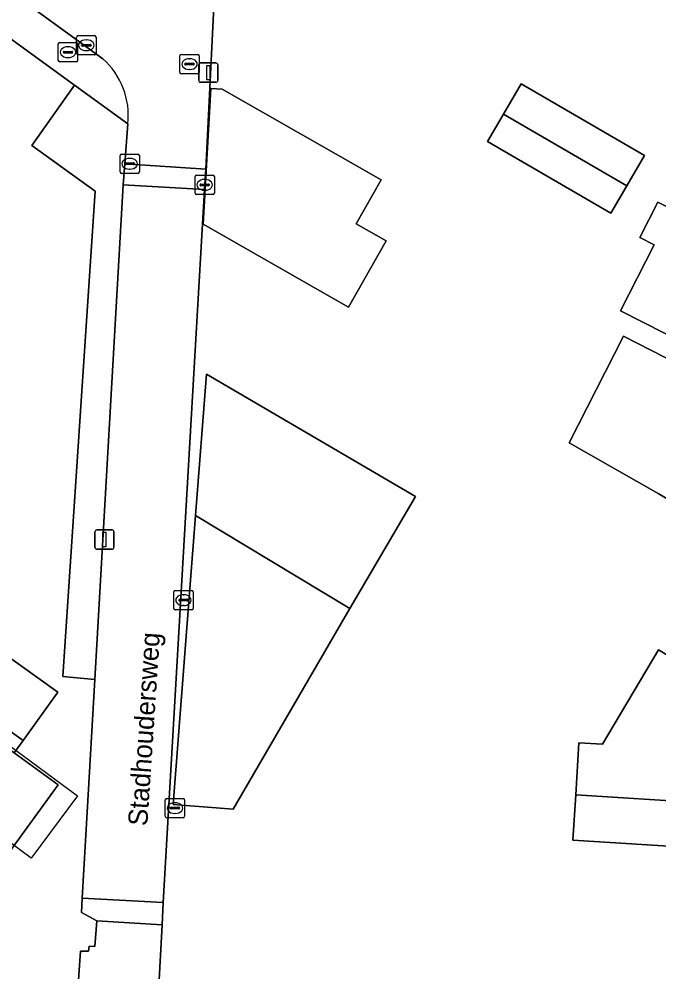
# Model space of a CAD drawing. Extents: x 160102 to 160934, y 382045 to 382923.
# Drawn here: x 160503.2 to 160536.3, y 382406.82 to 382456.15 of the extents above; entities that cross this region are included whole.
import ezdxf

# ---------------------------------------------------------------- set-up
doc = ezdxf.new("R2010")
doc.units = 0
for name, color, linetype in [('IMGEO_Brandkraan', 7, 'Continuous'), ('IMGEO_Erf', 7, 'Continuous'), ('IMGEO_Groenvoorziening', 7, 'Continuous'), ('IMGEO_Kolk', 7, 'Continuous'), ('IMGEO_Lichtmast', 7, 'Continuous'), ('IMGEO_Openbare_ruimte_label', 7, 'Continuous'), ('IMGEO_Pand', 7, 'Continuous'), ('IMGEO_Pand_vergunning_verleend', 7, 'Continuous'), ('IMGEO_Rijbaan_lokaal_open', 7, 'Continuous'), ('IMGEO_Rioolput', 7, 'Continuous'), ('IMGEO_Voetpad_open', 7, 'Continuous')]:
    doc.layers.add(name, color=color, linetype=linetype)

msp = doc.modelspace()

# ---------------------------------------------------------------- linework, layer by layer
at = {"layer": 'IMGEO_Brandkraan'}
for p, q in [((160505.232, 382454.013), (160505.232, 382454.865)), ((160505.307, 382454.939), (160506.159, 382454.939)), ((160505.534, 382454.482), (160505.932, 382454.482)), ((160505.72, 382454.719), (160505.745, 382454.719)), ((160506.233, 382454.865), (160506.233, 382454.013)), ((160505.491, 382454.433), (160505.491, 382454.445)), ((160505.929, 382454.396), (160505.531, 382454.396)), ((160505.743, 382454.159), (160505.718, 382454.159)), ((160505.975, 382454.445), (160505.975, 382454.433)), ((160506.159, 382453.939), (160505.307, 382453.939)), ((160510.765, 382414.878), (160510.765, 382415.73)), ((160510.84, 382415.804), (160511.692, 382415.804)), ((160511.253, 382415.584), (160511.278, 382415.584)), ((160511.766, 382415.73), (160511.766, 382414.878)), ((160511.024, 382415.298), (160511.024, 382415.31)), ((160511.462, 382415.261), (160511.064, 382415.261)), ((160511.067, 382415.347), (160511.465, 382415.347)), ((160511.276, 382415.024), (160511.251, 382415.024)), ((160511.508, 382415.31), (160511.508, 382415.298)), ((160511.692, 382414.804), (160510.84, 382414.804))]:
    msp.add_line(p, q, dxfattribs=at)
for points in [[(160505.232, 382454.013), (160505.232, 382454.865)], [(160505.307, 382454.939), (160506.159, 382454.939)], [(160506.233, 382454.865), (160506.233, 382454.013)], [(160506.159, 382453.939), (160505.307, 382453.939)], [(160510.765, 382414.878), (160510.765, 382415.73)], [(160510.84, 382415.804), (160511.692, 382415.804)], [(160511.766, 382415.73), (160511.766, 382414.878)], [(160511.692, 382414.804), (160510.84, 382414.804)]]:
    msp.add_lwpolyline(points, dxfattribs=at)
for centre, radius, start, end in [((160505.309, 382454.863), 0.0765, 91.552, 178.448), ((160505.309, 382454.863), 0.0765, 91.552, 178.448), ((160505.531, 382454.442), 0.0403, 85.8775, 175.7526), ((160505.936, 382454.444), 0.0386, 1.7309, 96.639), ((160506.157, 382454.863), 0.0765, 1.552, 88.448), ((160506.157, 382454.863), 0.0765, 1.552, 88.448), ((160505.309, 382454.015), 0.0765, 181.552, 268.448), ((160505.309, 382454.015), 0.0765, 181.552, 268.448), ((160505.528, 382454.432), 0.0366, 178.938, 274.7102), ((160505.932, 382454.439), 0.043, 264.8664, 352.4533), ((160506.157, 382454.015), 0.0765, 271.552, 358.448), ((160506.157, 382454.015), 0.0765, 271.552, 358.448), ((160510.842, 382415.728), 0.0765, 91.552, 178.448), ((160510.842, 382415.728), 0.0765, 91.552, 178.448), ((160511.69, 382415.728), 0.0765, 1.552, 88.448), ((160511.69, 382415.728), 0.0765, 1.552, 88.448), ((160511.064, 382415.307), 0.0403, 85.8775, 175.7526), ((160511.061, 382415.297), 0.0366, 178.938, 274.7102), ((160511.465, 382415.304), 0.043, 264.8664, 352.4533), ((160511.469, 382415.309), 0.0386, 1.7309, 96.639), ((160510.842, 382414.88), 0.0765, 181.552, 268.448), ((160510.842, 382414.88), 0.0765, 181.552, 268.448), ((160511.69, 382414.88), 0.0765, 271.552, 358.448), ((160511.69, 382414.88), 0.0765, 271.552, 358.448)]:
    msp.add_arc(centre, radius, start, end, dxfattribs=at)
for centre, major_axis, ratio, start_param, end_param in [((160505.719, 382454.439), (-0.387, 0.002), 0.722429, 4.712389, 7.853982), ((160505.744, 382454.439), (-0.39, 0.002), 0.717154, 1.570796, 4.712389), ((160511.252, 382415.304), (-0.387, 0.002), 0.722429, 4.712389, 7.853982), ((160511.277, 382415.304), (-0.39, 0.002), 0.717154, 1.570796, 4.712389)]:
    msp.add_ellipse(centre, major_axis=major_axis, ratio=ratio, start_param=start_param, end_param=end_param, dxfattribs=at)
at = {"layer": 'IMGEO_Erf'}
for points in [[(160515.877, 382500), (160513.04, 382457.812), (160513.127, 382457.749), (160512.897, 382457.431), (160513.29, 382457.164), (160512.858, 382448.391), (160512.789, 382447.326), (160510.66, 382410.418), (160510.596, 382409.264), (160507.91, 382360.033)], [(160456.38, 382451.994), (160438.681, 382427.642), (160433.026, 382419.832), (160431.723, 382420.775), (160430.325, 382418.844), (160481.724, 382381.525), (160497.679, 382369.934), (160503.86, 382377.86), (160504.298, 382377.83), (160506.387, 382407.891), (160506.796, 382407.89), (160506.827, 382408.163), (160507.129, 382408.141), (160507.218, 382409.474), (160506.425, 382409.903), (160506.467, 382410.646), (160506.723, 382415.1), (160507.118, 382421.968), (160505.467, 382422.114), (160507.133, 382447.247), (160503.859, 382449.614), (160506.076, 382452.733), (160472.64, 382477.062)], [(160540.055, 382438.138), (160534.319, 382441.052), (160536.053, 382444.464), (160535.32, 382444.837), (160536.252, 382446.67), (160540.453, 382444.536)], [(160539.207, 382429.855), (160536.261, 382431.591), (160531.656, 382434.208), (160534.464, 382439.736), (160537.338, 382438.276)], [(160499.352, 382425.503), (160505.207, 382421.312), (160503.411, 382418.803), (160502.954, 382418.164), (160505.233, 382416.514), (160502.714, 382413.035)], [(160538.173, 382413.251), (160531.848, 382413.645), (160531.994, 382415.99), (160532.162, 382418.687), (160533.389, 382418.611), (160536.278, 382423.502), (160538.719, 382422.011)]]:
    msp.add_lwpolyline(points, dxfattribs=at)
for points in [[(160521.935, 382447.832), (160520.637, 382445.556), (160522.194, 382444.668), (160520.242, 382441.244), (160512.729, 382445.529), (160513.121, 382452.559), (160513.703, 382452.527)], [(160528.255, 382451.238), (160529.168, 382452.804), (160535.55, 382449.085), (160534.637, 382447.519), (160533.81, 382446.098), (160527.427, 382449.817)], [(160523.713, 382431.429), (160520.318, 382425.636), (160514.281, 382415.253), (160511.168, 382415.495), (160512.333, 382430.45), (160512.903, 382437.765)]]:
    msp.add_lwpolyline(points, close=True, dxfattribs=at)
at = {"layer": 'IMGEO_Groenvoorziening'}
msp.add_lwpolyline([(160507.118, 382421.968), (160508.591, 382447.573), (160508.68, 382448.66), (160508.827, 382450.731), (160506.076, 382452.733), (160503.859, 382449.614), (160507.133, 382447.247), (160505.467, 382422.114)], close=True, dxfattribs=at)
at = {"layer": 'IMGEO_Kolk'}
for p, q in [((160506.181, 382454.373), (160506.181, 382455.225)), ((160506.256, 382455.299), (160507.108, 382455.299)), ((160506.669, 382455.079), (160506.694, 382455.079)), ((160507.182, 382455.225), (160507.182, 382454.373)), ((160506.44, 382454.793), (160506.44, 382454.805)), ((160506.878, 382454.756), (160506.48, 382454.756)), ((160506.483, 382454.842), (160506.881, 382454.842)), ((160506.692, 382454.519), (160506.667, 382454.519)), ((160506.924, 382454.805), (160506.924, 382454.793)), ((160507.108, 382454.299), (160506.256, 382454.299)), ((160508.425, 382448.238), (160508.425, 382449.09)), ((160508.5, 382449.164), (160509.352, 382449.164)), ((160509.426, 382449.09), (160509.426, 382448.238)), ((160508.684, 382448.658), (160508.684, 382448.67)), ((160509.122, 382448.621), (160508.724, 382448.621)), ((160508.727, 382448.707), (160509.125, 382448.707)), ((160508.913, 382448.944), (160508.938, 382448.944)), ((160509.168, 382448.67), (160509.168, 382448.658)), ((160509.352, 382448.164), (160508.5, 382448.164)), ((160508.936, 382448.384), (160508.911, 382448.384)), ((160512.379, 382448.069), (160513.231, 382448.069)), ((160512.304, 382447.143), (160512.304, 382447.995)), ((160512.563, 382447.563), (160512.563, 382447.575)), ((160512.606, 382447.612), (160513.004, 382447.612)), ((160512.792, 382447.849), (160512.817, 382447.849)), ((160513.047, 382447.575), (160513.047, 382447.563)), ((160513.305, 382447.995), (160513.305, 382447.143)), ((160513.231, 382447.069), (160512.379, 382447.069)), ((160513.001, 382447.526), (160512.603, 382447.526)), ((160512.815, 382447.289), (160512.79, 382447.289)), ((160511.206, 382425.645), (160511.206, 382426.497)), ((160511.281, 382426.571), (160512.133, 382426.571)), ((160511.694, 382426.351), (160511.719, 382426.351)), ((160512.207, 382426.497), (160512.207, 382425.645)), ((160511.465, 382426.065), (160511.465, 382426.077)), ((160511.903, 382426.028), (160511.505, 382426.028)), ((160511.508, 382426.114), (160511.906, 382426.114)), ((160511.949, 382426.077), (160511.949, 382426.065)), ((160512.133, 382425.571), (160511.281, 382425.571)), ((160511.717, 382425.791), (160511.692, 382425.791))]:
    msp.add_line(p, q, dxfattribs=at)
for points in [[(160506.181, 382454.373), (160506.181, 382455.225)], [(160506.256, 382455.299), (160507.108, 382455.299)], [(160507.182, 382455.225), (160507.182, 382454.373)], [(160507.108, 382454.299), (160506.256, 382454.299)], [(160508.425, 382448.238), (160508.425, 382449.09)], [(160508.5, 382449.164), (160509.352, 382449.164)], [(160509.426, 382449.09), (160509.426, 382448.238)], [(160509.352, 382448.164), (160508.5, 382448.164)], [(160512.379, 382448.069), (160513.231, 382448.069)], [(160512.304, 382447.143), (160512.304, 382447.995)], [(160513.305, 382447.995), (160513.305, 382447.143)], [(160513.231, 382447.069), (160512.379, 382447.069)], [(160511.206, 382425.645), (160511.206, 382426.497)], [(160511.281, 382426.571), (160512.133, 382426.571)], [(160512.207, 382426.497), (160512.207, 382425.645)], [(160512.133, 382425.571), (160511.281, 382425.571)]]:
    msp.add_lwpolyline(points, dxfattribs=at)
for centre, radius, start, end in [((160506.258, 382455.223), 0.0765, 91.552, 178.448), ((160506.258, 382455.223), 0.0765, 91.552, 178.448), ((160507.106, 382455.223), 0.0765, 1.552, 88.448), ((160507.106, 382455.223), 0.0765, 1.552, 88.448), ((160506.48, 382454.802), 0.0403, 85.8775, 175.7526), ((160506.477, 382454.792), 0.0366, 178.938, 274.7102), ((160506.881, 382454.799), 0.043, 264.8664, 352.4533), ((160506.885, 382454.804), 0.0386, 1.7309, 96.639), ((160506.258, 382454.375), 0.0765, 181.552, 268.448), ((160506.258, 382454.375), 0.0765, 181.552, 268.448), ((160507.106, 382454.375), 0.0765, 271.552, 358.448), ((160507.106, 382454.375), 0.0765, 271.552, 358.448), ((160508.502, 382449.088), 0.0765, 91.552, 178.448), ((160508.502, 382449.088), 0.0765, 91.552, 178.448), ((160509.35, 382449.088), 0.0765, 1.552, 88.448), ((160509.35, 382449.088), 0.0765, 1.552, 88.448), ((160508.724, 382448.667), 0.0403, 85.8775, 175.7526), ((160508.721, 382448.657), 0.0366, 178.938, 274.7102), ((160509.125, 382448.664), 0.043, 264.8664, 352.4533), ((160509.129, 382448.669), 0.0386, 1.7309, 96.639), ((160508.502, 382448.24), 0.0765, 181.552, 268.448), ((160508.502, 382448.24), 0.0765, 181.552, 268.448), ((160509.35, 382448.24), 0.0765, 271.552, 358.448), ((160509.35, 382448.24), 0.0765, 271.552, 358.448), ((160512.381, 382447.993), 0.0765, 91.552, 178.448), ((160512.381, 382447.993), 0.0765, 91.552, 178.448), ((160513.229, 382447.993), 0.0765, 1.552, 88.448), ((160513.229, 382447.993), 0.0765, 1.552, 88.448), ((160512.603, 382447.572), 0.0403, 85.8775, 175.7526), ((160512.6, 382447.562), 0.0366, 178.938, 274.7102), ((160513.004, 382447.569), 0.043, 264.8664, 352.4533), ((160513.008, 382447.574), 0.0386, 1.7309, 96.639), ((160512.381, 382447.145), 0.0765, 181.552, 268.448), ((160512.381, 382447.145), 0.0765, 181.552, 268.448), ((160513.229, 382447.145), 0.0765, 271.552, 358.448), ((160513.229, 382447.145), 0.0765, 271.552, 358.448), ((160511.283, 382426.495), 0.0765, 91.552, 178.448), ((160511.283, 382426.495), 0.0765, 91.552, 178.448), ((160512.131, 382426.495), 0.0765, 1.552, 88.448), ((160512.131, 382426.495), 0.0765, 1.552, 88.448), ((160511.505, 382426.074), 0.0403, 85.8775, 175.7526), ((160511.502, 382426.064), 0.0366, 178.938, 274.7102), ((160511.906, 382426.071), 0.043, 264.8664, 352.4533), ((160511.91, 382426.076), 0.0386, 1.7309, 96.639), ((160511.283, 382425.647), 0.0765, 181.552, 268.448), ((160511.283, 382425.647), 0.0765, 181.552, 268.448), ((160512.131, 382425.647), 0.0765, 271.552, 358.448), ((160512.131, 382425.647), 0.0765, 271.552, 358.448)]:
    msp.add_arc(centre, radius, start, end, dxfattribs=at)
for centre, major_axis, ratio, start_param, end_param in [((160506.668, 382454.799), (-0.387, 0.002), 0.722429, 4.712389, 7.853982), ((160506.693, 382454.799), (-0.39, 0.002), 0.717154, 1.570796, 4.712389), ((160508.912, 382448.664), (-0.387, 0.002), 0.722429, 4.712389, 7.853982), ((160508.937, 382448.664), (-0.39, 0.002), 0.717154, 1.570796, 4.712389), ((160512.791, 382447.569), (-0.387, 0.002), 0.722429, 4.712389, 7.853982), ((160512.816, 382447.569), (-0.39, 0.002), 0.717154, 1.570796, 4.712389), ((160511.693, 382426.071), (-0.387, 0.002), 0.722429, 4.712389, 7.853982), ((160511.718, 382426.071), (-0.39, 0.002), 0.717154, 1.570796, 4.712389)]:
    msp.add_ellipse(centre, major_axis=major_axis, ratio=ratio, start_param=start_param, end_param=end_param, dxfattribs=at)
at = {"layer": 'IMGEO_Lichtmast'}
for p, q in [((160512.494, 382452.983), (160512.494, 382453.783)), ((160512.494, 382453.783), (160512.494, 382452.983)), ((160512.594, 382453.883), (160513.384, 382453.883)), ((160513.384, 382453.883), (160512.594, 382453.883)), ((160513.484, 382453.783), (160513.484, 382452.983)), ((160513.484, 382452.983), (160513.484, 382453.783)), ((160513.384, 382452.883), (160512.594, 382452.883)), ((160512.594, 382452.883), (160513.384, 382452.883)), ((160507.122, 382428.807), (160507.122, 382429.607)), ((160507.122, 382429.607), (160507.122, 382428.807)), ((160507.222, 382429.707), (160508.012, 382429.707)), ((160508.012, 382429.707), (160507.222, 382429.707)), ((160508.112, 382429.607), (160508.112, 382428.807)), ((160508.112, 382428.807), (160508.112, 382429.607)), ((160508.012, 382428.707), (160507.222, 382428.707)), ((160507.222, 382428.707), (160508.012, 382428.707))]:
    msp.add_line(p, q, dxfattribs=at)
for points in [[(160512.914, 382453.758), (160513.064, 382453.758), (160513.064, 382453.008), (160512.914, 382453.008), (160512.914, 382453.758)], [(160507.542, 382429.582), (160507.692, 382429.582), (160507.692, 382428.832), (160507.542, 382428.832), (160507.542, 382429.582)]]:
    msp.add_lwpolyline(points, dxfattribs=at)
for centre, start, end in [((160512.594, 382453.783), 90, 180), ((160512.594, 382453.783), 90, 180), ((160513.384, 382453.783), 0, 90), ((160513.384, 382453.783), 360, 90), ((160512.594, 382452.983), 180, 270), ((160512.594, 382452.983), 180, 270), ((160513.384, 382452.983), 270, 0), ((160513.384, 382452.983), 270, 0), ((160507.222, 382429.607), 90, 180), ((160507.222, 382429.607), 90, 180), ((160508.012, 382429.607), 0, 90), ((160508.012, 382429.607), 360, 90), ((160507.222, 382428.807), 180, 270), ((160507.222, 382428.807), 180, 270), ((160508.012, 382428.807), 270, 0), ((160508.012, 382428.807), 270, 0)]:
    msp.add_arc(centre, 0.1, start, end, dxfattribs=at)
at = {"layer": 'IMGEO_Pand'}
for points in [[(160520.242, 382441.244), (160522.194, 382444.668), (160520.637, 382445.556), (160521.935, 382447.832), (160513.703, 382452.527), (160513.121, 382452.559), (160512.729, 382445.529)], [(160528.255, 382451.238), (160534.637, 382447.519), (160535.55, 382449.085), (160529.168, 382452.804)], [(160528.255, 382451.238), (160527.427, 382449.817), (160533.81, 382446.098), (160534.637, 382447.519)], [(160548.373, 382444.043), (160540.453, 382444.536), (160536.252, 382446.67), (160535.32, 382444.837), (160536.053, 382444.464), (160534.319, 382441.052), (160540.055, 382438.138), (160540.026, 382437.641), (160542.934, 382437.43), (160547.924, 382437.119)], [(160547.857, 382436.093), (160542.817, 382436.407), (160539.628, 382436.605), (160539.471, 382434.093), (160537.086, 382434.242), (160537.338, 382438.276), (160534.464, 382439.736), (160531.656, 382434.208), (160536.261, 382431.591), (160539.207, 382429.855), (160547.42, 382429.344)], [(160512.903, 382437.765), (160512.333, 382430.45), (160520.318, 382425.636), (160523.713, 382431.429)], [(160520.318, 382425.636), (160512.333, 382430.45), (160511.168, 382415.495), (160514.281, 382415.253)], [(160499.352, 382425.503), (160498.191, 382423.882), (160497.556, 382422.994), (160503.411, 382418.803), (160505.207, 382421.312)], [(160531.994, 382415.99), (160538.537, 382415.581), (160538.497, 382414.944), (160546.455, 382414.446), (160546.912, 382421.5), (160538.719, 382422.011), (160536.278, 382423.502), (160533.389, 382418.611), (160532.162, 382418.687)], [(160502.714, 382413.035), (160505.233, 382416.514), (160502.954, 382418.164), (160500, 382420.303), (160497.03, 382422.453), (160493.584, 382417.694), (160500, 382413.048), (160501.787, 382411.754)], [(160531.994, 382415.99), (160531.848, 382413.645), (160538.173, 382413.251), (160537.889, 382408.7), (160541.232, 382407.327), (160545.873, 382405.467), (160546.455, 382414.446), (160538.497, 382414.944), (160538.537, 382415.581)]]:
    msp.add_lwpolyline(points, close=True, dxfattribs=at)
at = {"layer": 'IMGEO_Pand_vergunning_verleend'}
msp.add_lwpolyline([(160496.549, 382423.09), (160506.216, 382415.932), (160503.832, 382412.713), (160494.165, 382419.871)], close=True, dxfattribs=at)
at = {"layer": 'IMGEO_Rijbaan_lokaal_open'}
for points in [[(160457.122, 382490.711), (160457.364, 382490.549), (160507.529, 382454.102)], [(160508.827, 382450.731), (160508.68, 382448.66), (160512.858, 382448.391), (160513.29, 382457.164), (160512.897, 382457.431), (160507.875, 382460.848), (160507.807, 382460.895), (160504.882, 382463.122), (160504.818, 382463.168), (160489.33, 382474.327)], [(160510.596, 382409.264), (160507.218, 382409.474), (160507.129, 382408.141), (160506.827, 382408.163), (160506.796, 382407.89), (160506.387, 382407.891), (160504.298, 382377.83), (160503.831, 382371.114)], [(160507.91, 382360.033), (160510.596, 382409.264)]]:
    msp.add_lwpolyline(points, dxfattribs=at)
for points in [[(160508.68, 382448.66), (160508.591, 382447.573), (160512.789, 382447.326), (160512.858, 382448.391)], [(160506.467, 382410.646), (160510.66, 382410.418), (160512.789, 382447.326), (160508.591, 382447.573), (160507.118, 382421.968), (160506.723, 382415.1)], [(160506.467, 382410.646), (160506.425, 382409.903), (160507.218, 382409.474), (160510.596, 382409.264), (160510.66, 382410.418)]]:
    msp.add_lwpolyline(points, close=True, dxfattribs=at)
msp.add_arc((160504.954, 382451.175), 3.898, 353.4571, 48.6612, dxfattribs=at)
at = {"layer": 'IMGEO_Rioolput'}
for p, q in [((160511.521, 382453.396), (160511.521, 382454.248)), ((160511.596, 382454.322), (160512.448, 382454.322)), ((160512.009, 382454.102), (160512.034, 382454.102)), ((160512.522, 382454.248), (160512.522, 382453.396)), ((160511.78, 382453.816), (160511.78, 382453.828)), ((160512.218, 382453.779), (160511.82, 382453.779)), ((160511.823, 382453.865), (160512.221, 382453.865)), ((160512.032, 382453.542), (160512.007, 382453.542)), ((160512.264, 382453.828), (160512.264, 382453.816)), ((160512.448, 382453.322), (160511.596, 382453.322))]:
    msp.add_line(p, q, dxfattribs=at)
for points in [[(160511.521, 382453.396), (160511.521, 382454.248)], [(160511.596, 382454.322), (160512.448, 382454.322)], [(160512.522, 382454.248), (160512.522, 382453.396)], [(160512.448, 382453.322), (160511.596, 382453.322)]]:
    msp.add_lwpolyline(points, dxfattribs=at)
for centre, radius, start, end in [((160511.598, 382454.246), 0.0765, 91.552, 178.448), ((160511.598, 382454.246), 0.0765, 91.552, 178.448), ((160512.446, 382454.246), 0.0765, 1.552, 88.448), ((160512.446, 382454.246), 0.0765, 1.552, 88.448), ((160511.82, 382453.825), 0.0403, 85.8775, 175.7526), ((160511.817, 382453.815), 0.0366, 178.938, 274.7102), ((160512.221, 382453.822), 0.043, 264.8664, 352.4533), ((160512.225, 382453.827), 0.0386, 1.7309, 96.639), ((160511.598, 382453.398), 0.0765, 181.552, 268.448), ((160511.598, 382453.398), 0.0765, 181.552, 268.448), ((160512.446, 382453.398), 0.0765, 271.552, 358.448), ((160512.446, 382453.398), 0.0765, 271.552, 358.448)]:
    msp.add_arc(centre, radius, start, end, dxfattribs=at)
for centre, major_axis, ratio, start_param, end_param in [((160512.008, 382453.822), (-0.387, 0.002), 0.722429, 4.712389, 7.853982), ((160512.033, 382453.822), (-0.39, 0.002), 0.717154, 1.570796, 4.712389)]:
    msp.add_ellipse(centre, major_axis=major_axis, ratio=ratio, start_param=start_param, end_param=end_param, dxfattribs=at)
at = {"layer": 'IMGEO_Voetpad_open'}
for points in [[(160507.529, 382454.102), (160457.364, 382490.549)], [(160456.365, 382488.905), (160471.273, 382478.057), (160472.64, 382477.062), (160506.076, 382452.733), (160508.827, 382450.731)], [(160438.681, 382427.642), (160456.38, 382451.994), (160485.824, 382430.595), (160486.171, 382431.073), (160496.37, 382423.689), (160496.01, 382423.19), (160497.03, 382422.453), (160500, 382420.303), (160502.954, 382418.164), (160503.411, 382418.803), (160497.556, 382422.994), (160498.191, 382423.882), (160483.078, 382434.7), (160479.023, 382437.714), (160476.614, 382439.504), (160473.774, 382441.388), (160469.72, 382444.401), (160467.31, 382446.192), (160464.652, 382447.946), (160460.598, 382450.959), (160458.188, 382452.75), (160459.045, 382453.904)]]:
    msp.add_lwpolyline(points, dxfattribs=at)
msp.add_arc((160504.954, 382451.175), 3.898, 353.4571, 48.6612, dxfattribs=at)

# ---------------------------------------------------------------- texts
at = {"layer": 'IMGEO_Openbare_ruimte_label'}
msp.add_text('Stadhoudersweg', height=1, rotation=86.2164, dxfattribs=at).set_placement((160509.833, 382414.356))

doc.saveas('drawing.dxf')
